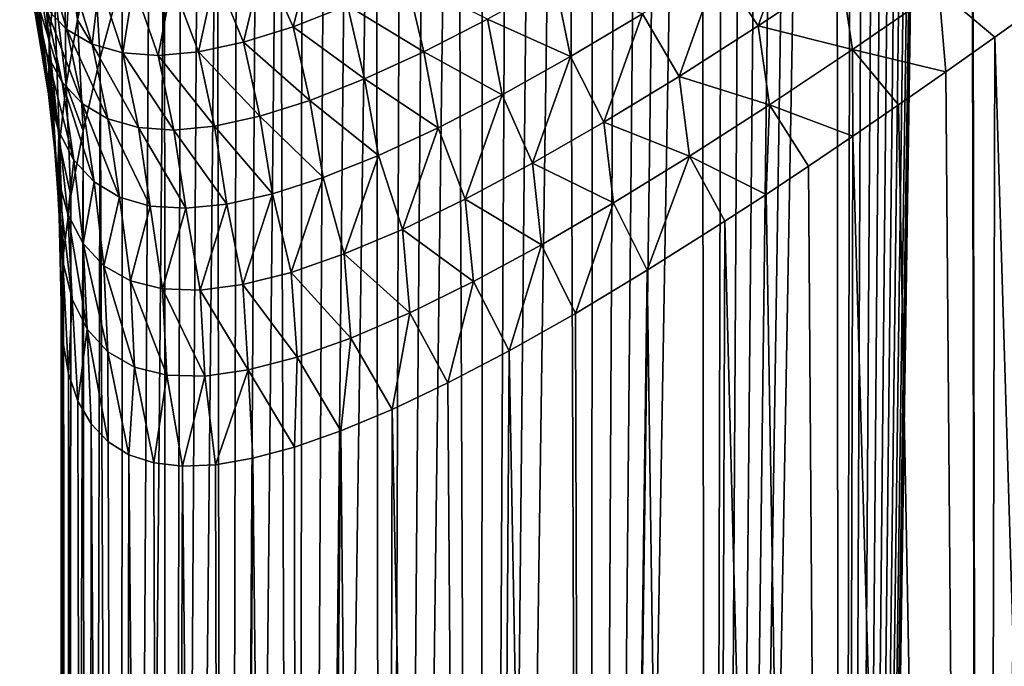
# Model space of a CAD drawing. Header units: metres. Extents: x -105 to 105, y -72 to 59.
# Tile 248 of 414: x -23.23 to -17.87, y -23.86 to -20.34. Entities that reach past the tile are written whole.
import ezdxf

# ---------------------------------------------------------------- set-up
doc = ezdxf.new("R2010")
doc.units = ezdxf.units.M
doc.layers.add('solid_509431_AD150_SW0001', color=7, linetype='CONTINUOUS')

msp = doc.modelspace()

# ---------------------------------------------------------------- linework, layer by layer
at = {"layer": 'solid_509431_AD150_SW0001'}
for points in [[(-18.081575, 0, -20.464663), (-17.529364, 16.249994, -21.140314), (-17.982124, -45.799999, -20.590265)], [(-17.529364, 16.249994, -21.140314), (-17.149771, -45.799999, -21.575972), (-17.982124, -45.799999, -20.590265)], [(-18.085821, -0.559398, -20.459261), (-18.081575, 0, -20.464663), (-17.982124, -45.799999, -20.590265)], [(-18.085821, -0.559398, -20.459261), (-17.982124, -45.799999, -20.590265), (-18.7579, -45.799999, -19.559441)], [(-18.098633, -1.11917, -20.442938), (-18.085821, -0.559398, -20.459261), (-18.7579, -45.799999, -19.559441)], [(-18.119987, -1.67929, -20.415665), (-18.098633, -1.11917, -20.442938), (-18.7579, -45.799999, -19.559441)], [(-18.149899, -2.239486, -20.377321), (-18.119987, -1.67929, -20.415665), (-18.7579, -45.799999, -19.559441)], [(-18.188305, -2.799439, -20.327839), (-18.149899, -2.239486, -20.377321), (-18.7579, -45.799999, -19.559441)], [(-18.23513, -3.358889, -20.267134), (-18.188305, -2.799439, -20.327839), (-18.7579, -45.799999, -19.559441)], [(-18.290249, -3.917251, -20.195135), (-18.23513, -3.358889, -20.267134), (-18.7579, -45.799999, -19.559441)], [(-18.353527, -4.474348, -20.111746), (-18.290249, -3.917251, -20.195135), (-18.7579, -45.799999, -19.559441)], [(-18.424809, -5.029905, -20.016861), (-18.353527, -4.474348, -20.111746), (-18.7579, -45.799999, -19.559441)], [(-18.503923, -5.583725, -19.910337), (-18.424809, -5.029905, -20.016861), (-18.7579, -45.799999, -19.559441)], [(-18.590675, -6.135656, -19.792038), (-18.503923, -5.583725, -19.910337), (-18.7579, -45.799999, -19.559441)], [(-18.684822, -6.685259, -19.66184), (-18.590675, -6.135656, -19.792038), (-18.7579, -45.799999, -19.559441)], [(-18.78607, -7.232117, -19.51965), (-18.684822, -6.685259, -19.66184), (-18.7579, -45.799999, -19.559441)], [(-18.78607, -7.232117, -19.51965), (-18.7579, -45.799999, -19.559441), (-19.474657, -45.799999, -18.486738)], [(-18.894123, -7.775922, -19.365339), (-18.78607, -7.232117, -19.51965), (-19.474657, -45.799999, -18.486738)], [(-19.00861, -8.316101, -19.198853), (-18.894123, -7.775922, -19.365339), (-19.474657, -45.799999, -18.486738)], [(-19.129168, -8.852372, -19.020081), (-19.00861, -8.316101, -19.198853), (-19.474657, -45.799999, -18.486738)], [(-19.255413, -9.384395, -18.828915), (-19.129168, -8.852372, -19.020081), (-19.474657, -45.799999, -18.486738)], [(-19.386837, -9.911517, -18.625401), (-19.255413, -9.384395, -18.828915), (-19.474657, -45.799999, -18.486738)], [(-19.522984, -10.433379, -18.409487), (-19.386837, -9.911517, -18.625401), (-19.474657, -45.799999, -18.486738)], [(-19.522984, -10.433379, -18.409487), (-19.474657, -45.799999, -18.486738), (-20.130138, -45.799999, -17.375534)], [(-19.663248, -10.949185, -18.181332), (-19.522984, -10.433379, -18.409487), (-20.130138, -45.799999, -17.375534)], [(-19.806997, -11.458221, -17.941145), (-19.663248, -10.949185, -18.181332), (-20.130138, -45.799999, -17.375534)], [(-19.953676, -11.960025, -17.689003), (-19.806997, -11.458221, -17.941145), (-20.130138, -45.799999, -17.375534)], [(-20.10247, -12.453473, -17.425449), (-19.953676, -11.960025, -17.689003), (-20.130138, -45.799999, -17.375534)], [(-20.252726, -12.938002, -17.150785), (-20.10247, -12.453473, -17.425449), (-20.130138, -45.799999, -17.375534)], [(-20.252726, -12.938002, -17.150785), (-20.130138, -45.799999, -17.375534), (-20.722284, -45.799999, -16.229326)], [(-20.403784, -13.412971, -16.865349), (-20.252726, -12.938002, -17.150785), (-20.722284, -45.799999, -16.229326)], [(-20.554808, -13.877486, -16.569878), (-20.403784, -13.412971, -16.865349), (-20.722284, -45.799999, -16.229326)], [(-20.705221, -14.33117, -16.264681), (-20.554808, -13.877486, -16.569878), (-20.722284, -45.799999, -16.229326)], [(-20.854296, -14.773342, -15.95043), (-20.705221, -14.33117, -16.264681), (-20.722284, -45.799999, -16.229326)], [(-20.854296, -14.773342, -15.95043), (-20.722284, -45.799999, -16.229326), (-21.249229, -45.799999, -15.051719)], [(-21.001358, -15.203529, -15.62779), (-20.854296, -14.773342, -15.95043), (-21.249229, -45.799999, -15.051719)], [(-21.145908, -15.621462, -15.297129), (-21.001358, -15.203529, -15.62779), (-21.249229, -45.799999, -15.051719)], [(-21.287266, -16.026642, -14.959322), (-21.145908, -15.621462, -15.297129), (-21.249229, -45.799999, -15.051719)], [(-21.287266, -16.026642, -14.959322), (-21.249229, -45.799999, -15.051719), (-21.709316, -45.799999, -13.846418)], [(-21.424974, -16.41894, -14.614836), (-21.287266, -16.026642, -14.959322), (-21.709316, -45.799999, -13.846418)], [(-21.558609, -16.798201, -14.264136), (-21.424974, -16.41894, -14.614836), (-21.709316, -45.799999, -13.846418)], [(-21.687664, -17.164268, -13.908018), (-21.558609, -16.798201, -14.264136), (-21.709316, -45.799999, -13.846418)], [(-21.811831, -17.51713, -13.546851), (-21.687664, -17.164268, -13.908018), (-21.709316, -45.799999, -13.846418)], [(-21.811831, -17.51713, -13.546851), (-21.709316, -45.799999, -13.846418), (-22.101099, -45.799999, -12.617217)], [(-21.930765, -17.856762, -13.181198), (-21.811831, -17.51713, -13.546851), (-22.101099, -45.799999, -12.617217)], [(-22.044149, -18.183224, -12.811666), (-21.930765, -17.856762, -13.181198), (-22.101099, -45.799999, -12.617217)], [(-22.151781, -18.496555, -12.438587), (-22.044149, -18.183224, -12.811666), (-22.101099, -45.799999, -12.617217)], [(-22.151781, -18.496555, -12.438587), (-22.101099, -45.799999, -12.617217), (-22.423342, -45.799999, -11.367982)], [(-22.253414, -18.796906, -12.062535), (-22.151781, -18.496555, -12.438587), (-22.423342, -45.799999, -11.367982)], [(-22.348892, -19.084425, -11.68388), (-22.253414, -18.796906, -12.062535), (-22.423342, -45.799999, -11.367982)], [(-22.438086, -19.359228, -11.302949), (-22.348892, -19.084425, -11.68388), (-22.423342, -45.799999, -11.367982)], [(-22.438086, -19.359228, -11.302949), (-22.423342, -45.799999, -11.367982), (-22.675034, -45.799999, -10.102643)], [(-22.520872, -19.621613, -10.920149), (-22.438086, -19.359228, -11.302949), (-22.675034, -45.799999, -10.102643)], [(-22.984823, -19.821487, -8.233347), (-22.908329, -19.445976, -8.97842), (-22.911322, -20.344948, -8.459801)], [(-22.908329, -19.445976, -8.97842), (-22.82461, -19.954748, -9.223938), (-22.911322, -20.344948, -8.459801)], [(-23.154629, -19.947849, -6.532135), (-23.134066, -19.654964, -7.283237), (-23.065273, -20.466244, -6.703709)], [(-23.134066, -19.654964, -7.283237), (-23.037622, -20.162138, -7.474778), (-23.065273, -20.466244, -6.703709)], [(-22.666981, -20.109926, -10.149743), (-22.520872, -19.621613, -10.920149), (-22.675034, -45.799999, -10.102643)], [(-23.037622, -20.162138, -7.474778), (-22.984823, -19.821487, -8.233347), (-22.973244, -20.699028, -7.680231)], [(-22.984823, -19.821487, -8.233347), (-22.911322, -20.344948, -8.459801), (-22.973244, -20.699028, -7.680231)], [(-18.992205, -19.772911, 6.873655), (-19.423376, -20.054089, 6.228987), (-19.207209, -20.377966, 6.472119)], [(-18.992205, -19.772911, 6.873655), (-19.207209, -20.377966, 6.472119), (-18.758322, -20.079941, 7.124171)], [(-21.617775, -19.915651, 2.614584), (-21.9014, -20.020796, 1.89559), (-21.736948, -20.383142, 2.014063)], [(-21.617775, -19.915651, 2.614584), (-21.736948, -20.383142, 2.014063), (-21.441031, -20.267904, 2.749756)], [(-23.225424, -19.947655, -4.871447), (-23.135275, -20.343971, -4.97316), (-23.078175, -20.532339, -4.194085)], [(-23.165701, -20.132435, -4.102625), (-23.225424, -19.947655, -4.871447), (-23.078175, -20.532339, -4.194085)], [(-23.154629, -19.947849, -6.532135), (-23.065273, -20.466244, -6.703709), (-23.066864, -20.730619, -5.920201)], [(-23.094465, -20.527222, -5.862116), (-23.154629, -19.947849, -6.532135), (-23.066864, -20.730619, -5.920201)], [(-23.123642, -20.346525, -5.810513), (-23.150496, -20.201149, -5.768996), (-23.154629, -19.947849, -6.532135)], [(-23.094465, -20.527222, -5.862116), (-23.123642, -20.346525, -5.810513), (-23.154629, -19.947849, -6.532135)], [(-22.911322, -20.344948, -8.459801), (-22.82461, -19.954748, -9.223938), (-22.786806, -20.55142, -9.37434)], [(-22.82461, -19.954748, -9.223938), (-22.666981, -20.109926, -10.149743), (-22.786806, -20.55142, -9.37434)], [(-23.085228, -20.006006, -2.545989), (-23.080734, -20.281898, -3.329805), (-22.969162, -20.396921, -2.556051)], [(-22.950914, -20.087385, -1.797329), (-23.085228, -20.006006, -2.545989), (-22.969162, -20.396921, -2.556051)], [(-21.9014, -20.020796, 1.89559), (-22.160673, -20.096138, 1.167775), (-22.00758, -20.467384, 1.267945)], [(-21.9014, -20.020796, 1.89559), (-22.00758, -20.467384, 1.267945), (-21.736948, -20.383142, 2.014063)], [(-22.950914, -20.087385, -1.797329), (-22.969162, -20.396921, -2.556051), (-22.830322, -20.478033, -1.783625)], [(-22.790867, -20.136902, -1.050757), (-22.950914, -20.087385, -1.797329), (-22.830322, -20.478033, -1.783625)], [(-19.423376, -20.054089, 6.228987), (-19.835751, -20.312002, 5.564855), (-19.637264, -20.652561, 5.798735)], [(-19.423376, -20.054089, 6.228987), (-19.637264, -20.652561, 5.798735), (-19.207209, -20.377966, 6.472119)], [(-18.758322, -20.079941, 7.124171), (-19.207209, -20.377966, 6.472119), (-18.694248, -20.50561, 7.164951)], [(-18.758322, -20.079941, 7.124171), (-18.694248, -20.50561, 7.164951), (-18.224953, -20.182072, 7.795671)], [(-23.066191, -20.760618, -5.079068), (-23.167742, -20.115776, -5.744616), (-23.150496, -20.201149, -5.768996)], [(-23.135275, -20.343971, -4.97316), (-23.167742, -20.115776, -5.744616), (-23.066191, -20.760618, -5.079068)], [(-23.165701, -20.132435, -4.102625), (-23.078175, -20.532339, -4.194085), (-22.994833, -20.684412, -3.410888)], [(-23.080734, -20.281898, -3.329805), (-23.165701, -20.132435, -4.102625), (-22.994833, -20.684412, -3.410888)], [(-22.790867, -20.136902, -1.050757), (-22.830322, -20.478033, -1.783625), (-22.664295, -20.525427, -1.013883)], [(-22.605555, -20.154684, -0.307004), (-22.790867, -20.136902, -1.050757), (-22.664295, -20.525427, -1.013883)], [(-22.786806, -20.55142, -9.37434), (-22.666981, -20.109926, -10.149743), (-22.675034, -45.799999, -10.102643)], [(-22.395422, -20.140961, 0.432986), (-22.605555, -20.154684, -0.307004), (-22.471544, -20.539215, -0.247824)], [(-22.395422, -20.140961, 0.432986), (-22.471544, -20.539215, -0.247824), (-22.252535, -20.519676, 0.51334)], [(-22.160673, -20.096138, 1.167775), (-22.395422, -20.140961, 0.432986), (-22.252535, -20.519676, 0.51334)], [(-22.160673, -20.096138, 1.167775), (-22.252535, -20.519676, 0.51334), (-22.00758, -20.467384, 1.267945)], [(-21.120462, -20.122696, 3.473289), (-21.441031, -20.267904, 2.749756), (-21.025967, -20.518391, 3.463124)], [(-21.120462, -20.122696, 3.473289), (-21.025967, -20.518391, 3.463124), (-20.679796, -20.342001, 4.17638)], [(-20.311064, -20.137995, 4.873812), (-20.679796, -20.342001, 4.17638), (-20.228142, -20.545187, 4.882021)], [(-20.311064, -20.137995, 4.873812), (-20.228142, -20.545187, 4.882021), (-19.835751, -20.312002, 5.564855)], [(-23.065273, -20.466244, -6.703709), (-23.037622, -20.162138, -7.474778), (-23.00876, -21.015511, -6.886848)], [(-23.037622, -20.162138, -7.474778), (-22.973244, -20.699028, -7.680231), (-23.00876, -21.015511, -6.886848)], [(-22.605555, -20.154684, -0.307004), (-22.664295, -20.525427, -1.013883), (-22.471544, -20.539215, -0.247824)], [(-18.224953, -20.182072, 7.795671), (-18.694248, -20.50561, 7.164951), (-18.186474, -20.628174, 7.830204)], [(-18.224953, -20.182072, 7.795671), (-18.186474, -20.628174, 7.830204), (-17.920328, -20.439947, 8.167416)], [(-18.224953, -20.182072, 7.795671), (-17.920328, -20.439947, 8.167416), (-17.645245, -20.242861, 8.502808)], [(-23.066191, -20.760618, -5.079068), (-23.150496, -20.201149, -5.768996), (-23.123642, -20.346525, -5.810513)], [(-17.645245, -20.242861, 8.502808), (-17.920328, -20.439947, 8.167416), (-17.149771, -45.799999, 9.075972)], [(-23.080734, -20.281898, -3.329805), (-22.994833, -20.684412, -3.410888), (-22.884188, -20.801195, -2.626712)], [(-22.969162, -20.396921, -2.556051), (-23.080734, -20.281898, -3.329805), (-22.884188, -20.801195, -2.626712)], [(-21.441031, -20.267904, 2.749756), (-21.736948, -20.383142, 2.014063), (-21.348495, -20.665928, 2.735291)], [(-21.441031, -20.267904, 2.749756), (-21.348495, -20.665928, 2.735291), (-21.025967, -20.518391, 3.463124)], [(-23.135275, -20.343971, -4.97316), (-23.066191, -20.760618, -5.079068), (-23.011837, -20.952929, -4.288227)], [(-23.078175, -20.532339, -4.194085), (-23.135275, -20.343971, -4.97316), (-23.011837, -20.952929, -4.288227)], [(-23.066191, -20.760618, -5.079068), (-23.123642, -20.346525, -5.810513), (-23.094465, -20.527222, -5.862116)], [(-22.973244, -20.699028, -7.680231), (-22.911322, -20.344948, -8.459801), (-22.880114, -20.948069, -8.595297)], [(-22.911322, -20.344948, -8.459801), (-22.786806, -20.55142, -9.37434), (-22.880114, -20.948069, -8.595297)], [(-20.679796, -20.342001, 4.17638), (-21.025967, -20.518391, 3.463124), (-20.599348, -20.752216, 4.181369)], [(-20.679796, -20.342001, 4.17638), (-20.599348, -20.752216, 4.181369), (-20.228142, -20.545187, 4.882021)], [(-19.835751, -20.312002, 5.564855), (-20.228142, -20.545187, 4.882021), (-20.047194, -20.902113, 5.104668)], [(-19.835751, -20.312002, 5.564855), (-20.047194, -20.902113, 5.104668), (-19.637264, -20.652561, 5.798735)], [(-22.969162, -20.396921, -2.556051), (-22.884188, -20.801195, -2.626712), (-22.745722, -20.883301, -1.844025)], [(-22.830322, -20.478033, -1.783625), (-22.969162, -20.396921, -2.556051), (-22.745722, -20.883301, -1.844025)], [(-21.736948, -20.383142, 2.014063), (-22.00758, -20.467384, 1.267945), (-21.646435, -20.783421, 1.994334)], [(-21.736948, -20.383142, 2.014063), (-21.646435, -20.783421, 1.994334), (-21.348495, -20.665928, 2.735291)], [(-19.207209, -20.377966, 6.472119), (-19.637264, -20.652561, 5.798735), (-19.146376, -20.80765, 6.51159)], [(-19.207209, -20.377966, 6.472119), (-19.146376, -20.80765, 6.51159), (-18.694248, -20.50561, 7.164951)], [(-17.920328, -20.439947, 8.167416), (-18.186474, -20.628174, 7.830204), (-17.982124, -45.799999, 8.090265)], [(-17.920328, -20.439947, 8.167416), (-17.982124, -45.799999, 8.090265), (-17.149771, -45.799999, 9.075972)], [(-23.057796, -20.807575, -5.942178), (-23.066864, -20.730619, -5.920201), (-23.065273, -20.466244, -6.703709)], [(-23.065273, -20.466244, -6.703709), (-23.00876, -21.015511, -6.886848), (-23.016685, -21.292488, -6.080658)], [(-23.042044, -20.959152, -5.985465), (-23.065273, -20.466244, -6.703709), (-23.016685, -21.292488, -6.080658)], [(-23.042044, -20.959152, -5.985465), (-23.057796, -20.807575, -5.942178), (-23.065273, -20.466244, -6.703709)], [(-22.830322, -20.478033, -1.783625), (-22.745722, -20.883301, -1.844025), (-22.579519, -20.930956, -1.064461)], [(-22.664295, -20.525427, -1.013883), (-22.830322, -20.478033, -1.783625), (-22.579519, -20.930956, -1.064461)], [(-22.00758, -20.467384, 1.267945), (-22.252535, -20.519676, 0.51334), (-21.919024, -20.869698, 1.241965)], [(-22.00758, -20.467384, 1.267945), (-21.919024, -20.869698, 1.241965), (-21.646435, -20.783421, 1.994334)], [(-21.025967, -20.518391, 3.463124), (-21.348495, -20.665928, 2.735291), (-20.94817, -20.931711, 3.463911)], [(-21.025967, -20.518391, 3.463124), (-20.94817, -20.931711, 3.463911), (-20.599348, -20.752216, 4.181369)], [(-18.694248, -20.50561, 7.164951), (-19.146376, -20.80765, 6.51159), (-18.692484, -20.978428, 7.151159)], [(-18.694248, -20.50561, 7.164951), (-18.692484, -20.978428, 7.151159), (-18.443815, -20.807634, 7.491386)], [(-18.694248, -20.50561, 7.164951), (-18.443815, -20.807634, 7.491386), (-18.186474, -20.628174, 7.830204)], [(-23.017344, -21.20204, -5.172497), (-23.094465, -20.527222, -5.862116), (-23.066864, -20.730619, -5.920201)], [(-23.066191, -20.760618, -5.079068), (-23.094465, -20.527222, -5.862116), (-23.017344, -21.20204, -5.172497)], [(-23.078175, -20.532339, -4.194085), (-23.011837, -20.952929, -4.288227), (-22.930159, -21.107952, -3.493142)], [(-22.994833, -20.684412, -3.410888), (-23.078175, -20.532339, -4.194085), (-22.930159, -21.107952, -3.493142)], [(-22.880114, -20.948069, -8.595297), (-22.786806, -20.55142, -9.37434), (-22.855381, -45.799999, -8.825183)], [(-22.786806, -20.55142, -9.37434), (-22.675034, -45.799999, -10.102643), (-22.855381, -45.799999, -8.825183)], [(-22.664295, -20.525427, -1.013883), (-22.579519, -20.930956, -1.064461), (-22.386011, -20.94429, -0.289284)], [(-22.471544, -20.539215, -0.247824), (-22.664295, -20.525427, -1.013883), (-22.386011, -20.94429, -0.289284)], [(-22.252535, -20.519676, 0.51334), (-22.471544, -20.539215, -0.247824), (-22.165699, -20.923641, 0.480108)], [(-22.471544, -20.539215, -0.247824), (-22.386011, -20.94429, -0.289284), (-22.165699, -20.923641, 0.480108)], [(-22.252535, -20.519676, 0.51334), (-22.165699, -20.923641, 0.480108), (-21.919024, -20.869698, 1.241965)], [(-20.228142, -20.545187, 4.882021), (-20.599348, -20.752216, 4.181369), (-20.435663, -21.125013, 4.390709)], [(-20.228142, -20.545187, 4.882021), (-20.435663, -21.125013, 4.390709), (-20.047194, -20.902113, 5.104668)], [(-21.348495, -20.665928, 2.735291), (-21.646435, -20.783421, 1.994334), (-21.27346, -21.082327, 2.730831)], [(-21.348495, -20.665928, 2.735291), (-21.27346, -21.082327, 2.730831), (-20.94817, -20.931711, 3.463911)], [(-19.637264, -20.652561, 5.798735), (-20.047194, -20.902113, 5.104668), (-19.580036, -21.086575, 5.835964)], [(-19.637264, -20.652561, 5.798735), (-19.580036, -21.086575, 5.835964), (-19.146376, -20.80765, 6.51159)], [(-18.186474, -20.628174, 7.830204), (-18.443815, -20.807634, 7.491386), (-17.982124, -45.799999, 8.090265)], [(-23.017344, -21.20204, -5.172497), (-23.066864, -20.730619, -5.920201), (-23.057796, -20.807575, -5.942178)], [(-23.00876, -21.015511, -6.886848), (-22.973244, -20.699028, -7.680231), (-22.946758, -21.301571, -7.814059)], [(-22.994833, -20.684412, -3.410888), (-22.930159, -21.107952, -3.493142), (-22.820349, -21.226675, -2.697009)], [(-22.884188, -20.801195, -2.626712), (-22.994833, -20.684412, -3.410888), (-22.820349, -21.226675, -2.697009)], [(-22.973244, -20.699028, -7.680231), (-22.880114, -20.948069, -8.595297), (-22.946758, -21.301571, -7.814059)], [(-23.011837, -20.952929, -4.288227), (-23.066191, -20.760618, -5.079068), (-23.017344, -21.20204, -5.172497)], [(-21.646435, -20.783421, 1.994334), (-21.919024, -20.869698, 1.241965), (-21.574171, -21.202742, 1.983542)], [(-21.646435, -20.783421, 1.994334), (-21.574171, -21.202742, 1.983542), (-21.27346, -21.082327, 2.730831)], [(-20.599348, -20.752216, 4.181369), (-20.94817, -20.931711, 3.463911), (-20.801325, -21.319674, 3.657804)], [(-20.599348, -20.752216, 4.181369), (-20.801325, -21.319674, 3.657804), (-20.435663, -21.125013, 4.390709)], [(-23.017344, -21.20204, -5.172497), (-23.057796, -20.807575, -5.942178), (-23.042044, -20.959152, -5.985465)], [(-22.884188, -20.801195, -2.626712), (-22.820349, -21.226675, -2.697009), (-22.68202, -21.309738, -1.9025)], [(-22.745722, -20.883301, -1.844025), (-22.884188, -20.801195, -2.626712), (-22.68202, -21.309738, -1.9025)], [(-19.146376, -20.80765, 6.51159), (-19.580036, -21.086575, 5.835964), (-19.164347, -21.294514, 6.467224)], [(-19.146376, -20.80765, 6.51159), (-19.164347, -21.294514, 6.467224), (-18.932623, -21.140705, 6.809701)], [(-19.146376, -20.80765, 6.51159), (-18.932623, -21.140705, 6.809701), (-18.692484, -20.978428, 7.151159)], [(-18.443815, -20.807634, 7.491386), (-18.692484, -20.978428, 7.151159), (-17.982124, -45.799999, 8.090265)], [(-22.745722, -20.883301, -1.844025), (-22.68202, -21.309738, -1.9025), (-22.515284, -21.357422, -1.111553)], [(-22.579519, -20.930956, -1.064461), (-22.745722, -20.883301, -1.844025), (-22.515284, -21.357422, -1.111553)], [(-21.919024, -20.869698, 1.241965), (-22.165699, -20.923641, 0.480108), (-21.849401, -21.291639, 1.223727)], [(-21.919024, -20.869698, 1.241965), (-21.849401, -21.291639, 1.223727), (-21.574171, -21.202742, 1.983542)], [(-22.579519, -20.930956, -1.064461), (-22.515284, -21.357422, -1.111553), (-22.320562, -21.369944, -0.325745)], [(-22.386011, -20.94429, -0.289284), (-22.579519, -20.930956, -1.064461), (-22.320562, -21.369944, -0.325745)], [(-22.165699, -20.923641, 0.480108), (-22.386011, -20.94429, -0.289284), (-22.09841, -21.347744, 0.453303)], [(-22.386011, -20.94429, -0.289284), (-22.320562, -21.369944, -0.325745), (-22.09841, -21.347744, 0.453303)], [(-22.165699, -20.923641, 0.480108), (-22.09841, -21.347744, 0.453303), (-21.849401, -21.291639, 1.223727)], [(-20.94817, -20.931711, 3.463911), (-21.27346, -21.082327, 2.730831), (-21.142853, -21.484524, 2.907095)], [(-20.94817, -20.931711, 3.463911), (-21.142853, -21.484524, 2.907095), (-20.801325, -21.319674, 3.657804)], [(-20.047194, -20.902113, 5.104668), (-20.435663, -21.125013, 4.390709), (-19.993879, -21.340706, 5.1386)], [(-20.047194, -20.902113, 5.104668), (-19.993879, -21.340706, 5.1386), (-19.580036, -21.086575, 5.835964)], [(-22.990353, -21.659313, -5.286558), (-23.042044, -20.959152, -5.985465), (-23.016685, -21.292488, -6.080658)], [(-23.017344, -21.20204, -5.172497), (-23.042044, -20.959152, -5.985465), (-22.990353, -21.659313, -5.286558)], [(-23.011837, -20.952929, -4.288227), (-23.017344, -21.20204, -5.172497), (-22.963892, -21.401512, -4.351471)], [(-22.930159, -21.107952, -3.493142), (-23.011837, -20.952929, -4.288227), (-22.963892, -21.401512, -4.351471)], [(-22.880114, -20.948069, -8.595297), (-22.855381, -45.799999, -8.825183), (-22.963818, -45.799999, -7.53962)], [(-22.946758, -21.301571, -7.814059), (-22.880114, -20.948069, -8.595297), (-22.963818, -45.799999, -7.53962)], [(-18.692484, -20.978428, 7.151159), (-18.932623, -21.140705, 6.809701), (-18.7579, -45.799999, 7.05944)], [(-18.692484, -20.978428, 7.151159), (-18.7579, -45.799999, 7.05944), (-17.982124, -45.799999, 8.090265)], [(-23.015192, -21.318951, -6.088216), (-23.016685, -21.292488, -6.080658), (-23.00876, -21.015511, -6.886848)], [(-23.010523, -21.411924, -6.114767), (-23.015192, -21.318951, -6.088216), (-23.00876, -21.015511, -6.886848)], [(-23.010523, -21.411924, -6.114767), (-23.00876, -21.015511, -6.886848), (-23, -21.885468, -6.25)], [(-23.00876, -21.015511, -6.886848), (-22.946758, -21.301571, -7.814059), (-22.9867, -21.613493, -7.032074)], [(-23.00876, -21.015511, -6.886848), (-22.9867, -21.613493, -7.032074), (-23, -21.885468, -6.25)], [(-22.930159, -21.107952, -3.493142), (-22.963892, -21.401512, -4.351471), (-22.880743, -21.561138, -3.526041)], [(-22.820349, -21.226675, -2.697009), (-22.930159, -21.107952, -3.493142), (-22.880743, -21.561138, -3.526041)], [(-21.27346, -21.082327, 2.730831), (-21.574171, -21.202742, 1.983542), (-21.458988, -21.618002, 2.139972)], [(-21.27346, -21.082327, 2.730831), (-21.458988, -21.618002, 2.139972), (-21.142853, -21.484524, 2.907095)], [(-19.580036, -21.086575, 5.835964), (-19.993879, -21.340706, 5.1386), (-19.81048, -21.706554, 5.435241)], [(-19.580036, -21.086575, 5.835964), (-19.81048, -21.706554, 5.435241), (-19.387814, -21.440042, 6.123871)], [(-19.580036, -21.086575, 5.835964), (-19.387814, -21.440042, 6.123871), (-19.164347, -21.294514, 6.467224)], [(-20.435663, -21.125013, 4.390709), (-20.801325, -21.319674, 3.657804), (-20.386505, -21.56834, 4.420178)], [(-20.435663, -21.125013, 4.390709), (-20.386505, -21.56834, 4.420178), (-19.993879, -21.340706, 5.1386)], [(-18.932623, -21.140705, 6.809701), (-19.164347, -21.294514, 6.467224), (-18.7579, -45.799999, 7.05944)], [(-23.017344, -21.20204, -5.172497), (-22.990353, -21.659313, -5.286558), (-22.939928, -21.863499, -4.450532)], [(-22.963892, -21.401512, -4.351471), (-23.017344, -21.20204, -5.172497), (-22.939928, -21.863499, -4.450532)], [(-21.574171, -21.202742, 1.983542), (-21.849401, -21.291639, 1.223727), (-21.748587, -21.718552, 1.358131)], [(-21.574171, -21.202742, 1.983542), (-21.748587, -21.718552, 1.358131), (-21.458988, -21.618002, 2.139972)], [(-22.820349, -21.226675, -2.697009), (-22.880743, -21.561138, -3.526041), (-22.767252, -21.681776, -2.699624)], [(-22.68202, -21.309738, -1.9025), (-22.820349, -21.226675, -2.697009), (-22.767252, -21.681776, -2.699624)], [(-22.990353, -21.659313, -5.286558), (-23.016685, -21.292488, -6.080658), (-23.015192, -21.318951, -6.088216)], [(-22.990353, -21.659313, -5.286558), (-23.015192, -21.318951, -6.088216), (-23.010523, -21.411924, -6.114767)], [(-22.9867, -21.613493, -7.032074), (-22.946758, -21.301571, -7.814059), (-22.963818, -45.799999, -7.53962)], [(-22.68202, -21.309738, -1.9025), (-22.767252, -21.681776, -2.699624), (-22.623158, -21.76403, -1.875223)], [(-22.515284, -21.357422, -1.111553), (-22.68202, -21.309738, -1.9025), (-22.623158, -21.76403, -1.875223)], [(-21.849401, -21.291639, 1.223727), (-22.09841, -21.347744, 0.453303), (-22.010637, -21.784647, 0.563557)], [(-21.849401, -21.291639, 1.223727), (-22.010637, -21.784647, 0.563557), (-21.748587, -21.718552, 1.358131)], [(-20.801325, -21.319674, 3.657804), (-21.142853, -21.484524, 2.907095), (-20.756485, -21.767756, 3.681558)], [(-20.801325, -21.319674, 3.657804), (-20.756485, -21.767756, 3.681558), (-20.386505, -21.56834, 4.420178)], [(-19.164347, -21.294514, 6.467224), (-19.387814, -21.440042, 6.123871), (-18.7579, -45.799999, 7.05944)], [(-22.515284, -21.357422, -1.111553), (-22.623158, -21.76403, -1.875223), (-22.448656, -21.808275, -1.055205)], [(-22.320562, -21.369944, -0.325745), (-22.515284, -21.357422, -1.111553), (-22.448656, -21.808275, -1.055205)], [(-22.320562, -21.369944, -0.325745), (-22.448656, -21.808275, -1.055205), (-22.244253, -21.814915, -0.241603)], [(-22.09841, -21.347744, 0.453303), (-22.320562, -21.369944, -0.325745), (-22.244253, -21.814915, -0.241603)], [(-22.09841, -21.347744, 0.453303), (-22.244253, -21.814915, -0.241603), (-22.010637, -21.784647, 0.563557)], [(-19.993879, -21.340706, 5.1386), (-20.386505, -21.56834, 4.420178), (-20.20179, -21.941196, 4.744894)], [(-19.993879, -21.340706, 5.1386), (-20.20179, -21.941196, 4.744894), (-19.81048, -21.706554, 5.435241)], [(-23.010523, -21.411924, -6.114767), (-23, -21.885468, -6.25), (-22.989939, -22.09078, -5.569771)], [(-22.990353, -21.659313, -5.286558), (-23.010523, -21.411924, -6.114767), (-22.989939, -22.09078, -5.569771)], [(-22.963892, -21.401512, -4.351471), (-22.939928, -21.863499, -4.450532), (-22.858578, -22.02684, -3.609994)], [(-22.880743, -21.561138, -3.526041), (-22.963892, -21.401512, -4.351471), (-22.858578, -22.02684, -3.609994)], [(-19.387814, -21.440042, 6.123871), (-19.81048, -21.706554, 5.435241), (-19.474657, -45.799999, 5.986738)], [(-19.387814, -21.440042, 6.123871), (-19.474657, -45.799999, 5.986738), (-18.7579, -45.799999, 7.05944)], [(-21.142853, -21.484524, 2.907095), (-21.458988, -21.618002, 2.139972), (-21.102388, -21.937225, 2.923817)], [(-21.142853, -21.484524, 2.907095), (-21.102388, -21.937225, 2.923817), (-20.756485, -21.767756, 3.681558)], [(-22.880743, -21.561138, -3.526041), (-22.858578, -22.02684, -3.609994), (-22.745766, -22.149826, -2.768354)], [(-22.767252, -21.681776, -2.699624), (-22.880743, -21.561138, -3.526041), (-22.745766, -22.149826, -2.768354)], [(-20.386505, -21.56834, 4.420178), (-20.756485, -21.767756, 3.681558), (-20.562943, -22.144915, 4.05366)], [(-20.386505, -21.56834, 4.420178), (-20.562943, -22.144915, 4.05366), (-20.20179, -21.941196, 4.744894)], [(-22.9867, -21.613493, -7.032074), (-22.963818, -45.799999, -7.53962), (-23, -45.799999, -6.25)], [(-23, -21.885468, -6.25), (-22.9867, -21.613493, -7.032074), (-23, -45.799999, -6.25)], [(-21.458988, -21.618002, 2.139972), (-21.748587, -21.718552, 1.358131), (-21.422825, -22.075024, 2.148304)], [(-21.458988, -21.618002, 2.139972), (-21.422825, -22.075024, 2.148304), (-21.102388, -21.937225, 2.923817)], [(-22.990353, -21.659313, -5.286558), (-22.989939, -22.09078, -5.569771), (-22.9596, -22.268459, -4.887378)], [(-22.939928, -21.863499, -4.450532), (-22.990353, -21.659313, -5.286558), (-22.9596, -22.268459, -4.887378)], [(-22.767252, -21.681776, -2.699624), (-22.745766, -22.149826, -2.768354), (-22.601315, -22.232935, -1.928826)], [(-22.623158, -21.76403, -1.875223), (-22.767252, -21.681776, -2.699624), (-22.601315, -22.232935, -1.928826)], [(-21.748587, -21.718552, 1.358131), (-22.010637, -21.784647, 0.563557), (-21.716492, -22.179441, 1.356678)], [(-21.748587, -21.718552, 1.358131), (-21.716492, -22.179441, 1.356678), (-21.422825, -22.075024, 2.148304)], [(-19.81048, -21.706554, 5.435241), (-20.20179, -21.941196, 4.744894), (-20.130138, -45.799999, 4.875535)], [(-19.81048, -21.706554, 5.435241), (-20.130138, -45.799999, 4.875535), (-19.474657, -45.799999, 5.986738)], [(-22.623158, -21.76403, -1.875223), (-22.601315, -22.232935, -1.928826), (-22.425474, -22.276659, -1.094158)], [(-22.448656, -21.808275, -1.055205), (-22.623158, -21.76403, -1.875223), (-22.425474, -22.276659, -1.094158)], [(-22.010637, -21.784647, 0.563557), (-22.244253, -21.814915, -0.241603), (-21.982185, -22.248817, 0.550913)], [(-22.010637, -21.784647, 0.563557), (-21.982185, -22.248817, 0.550913), (-21.716492, -22.179441, 1.356678)], [(-20.756485, -21.767756, 3.681558), (-21.102388, -21.937225, 2.923817), (-20.895161, -22.318636, 3.362088)], [(-20.756485, -21.767756, 3.681558), (-20.895161, -22.318636, 3.362088), (-20.562943, -22.144915, 4.05366)], [(-22.448656, -21.808275, -1.055205), (-22.425474, -22.276659, -1.094158), (-22.21883, -22.281645, -0.2668)], [(-22.244253, -21.814915, -0.241603), (-22.448656, -21.808275, -1.055205), (-22.21883, -22.281645, -0.2668)], [(-22.244253, -21.814915, -0.241603), (-22.21883, -22.281645, -0.2668), (-21.982185, -22.248817, 0.550913)], [(-22.963818, -45.799999, -4.96038), (-23, -21.885468, -6.25), (-23, -45.799999, -6.25)], [(-22.989939, -22.09078, -5.569771), (-23, -21.885468, -6.25), (-22.963818, -45.799999, -4.96038)], [(-22.939928, -21.863499, -4.450532), (-22.9596, -22.268459, -4.887378), (-22.908758, -22.418867, -4.203347)], [(-22.858578, -22.02684, -3.609994), (-22.939928, -21.863499, -4.450532), (-22.908758, -22.418867, -4.203347)], [(-21.102388, -21.937225, 2.923817), (-21.422825, -22.075024, 2.148304), (-21.199602, -22.463211, 2.670586)], [(-21.102388, -21.937225, 2.923817), (-21.199602, -22.463211, 2.670586), (-20.895161, -22.318636, 3.362088)], [(-20.20179, -21.941196, 4.744894), (-20.562943, -22.144915, 4.05366), (-20.130138, -45.799999, 4.875535)], [(-22.858578, -22.02684, -3.609994), (-22.908758, -22.418867, -4.203347), (-22.837242, -22.542274, -3.518625)], [(-22.858578, -22.02684, -3.609994), (-22.837242, -22.542274, -3.518625), (-22.744905, -22.638975, -2.833962)], [(-22.745766, -22.149826, -2.768354), (-22.858578, -22.02684, -3.609994), (-22.744905, -22.638975, -2.833962)], [(-22.9596, -22.268459, -4.887378), (-22.989939, -22.09078, -5.569771), (-22.963818, -45.799999, -4.96038)], [(-21.422825, -22.075024, 2.148304), (-21.716492, -22.179441, 1.356678), (-21.477329, -22.579395, 1.97948)], [(-21.422825, -22.075024, 2.148304), (-21.477329, -22.579395, 1.97948), (-21.199602, -22.463211, 2.670586)], [(-22.745766, -22.149826, -2.768354), (-22.744905, -22.638975, -2.833962), (-22.631456, -22.709326, -2.149121)], [(-22.601315, -22.232935, -1.928826), (-22.745766, -22.149826, -2.768354), (-22.631456, -22.709326, -2.149121)], [(-21.716492, -22.179441, 1.356678), (-21.982185, -22.248817, 0.550913), (-21.729317, -22.667839, 1.289017)], [(-21.716492, -22.179441, 1.356678), (-21.729317, -22.667839, 1.289017), (-21.477329, -22.579395, 1.97948)], [(-20.562943, -22.144915, 4.05366), (-20.895161, -22.318636, 3.362088), (-20.722284, -45.799999, 3.729326)], [(-20.562943, -22.144915, 4.05366), (-20.722284, -45.799999, 3.729326), (-20.130138, -45.799999, 4.875535)], [(-22.601315, -22.232935, -1.928826), (-22.631456, -22.709326, -2.149121), (-22.496437, -22.75355, -1.463524)], [(-22.425474, -22.276659, -1.094158), (-22.601315, -22.232935, -1.928826), (-22.496437, -22.75355, -1.463524)], [(-22.9596, -22.268459, -4.887378), (-22.963818, -45.799999, -4.96038), (-22.855381, -45.799999, -3.674817)], [(-22.908758, -22.418867, -4.203347), (-22.9596, -22.268459, -4.887378), (-22.855381, -45.799999, -3.674817)], [(-22.425474, -22.276659, -1.094158), (-22.496437, -22.75355, -1.463524), (-22.339329, -22.771675, -0.776938)], [(-22.21883, -22.281645, -0.2668), (-22.425474, -22.276659, -1.094158), (-22.339329, -22.771675, -0.776938)], [(-22.21883, -22.281645, -0.2668), (-22.339329, -22.771675, -0.776938), (-22.159554, -22.763596, -0.0893)], [(-21.982185, -22.248817, 0.550913), (-22.21883, -22.281645, -0.2668), (-22.159554, -22.763596, -0.0893)], [(-21.982185, -22.248817, 0.550913), (-22.159554, -22.763596, -0.0893), (-21.956457, -22.729094, 0.599381)], [(-21.982185, -22.248817, 0.550913), (-21.956457, -22.729094, 0.599381), (-21.729317, -22.667839, 1.289017)], [(-20.895161, -22.318636, 3.362088), (-21.199602, -22.463211, 2.670586), (-20.722284, -45.799999, 3.729326)], [(-22.837242, -22.542274, -3.518625), (-22.908758, -22.418867, -4.203347), (-22.855381, -45.799999, -3.674817)], [(-21.199602, -22.463211, 2.670586), (-21.477329, -22.579395, 1.97948), (-21.249229, -45.799999, 2.551719)], [(-21.199602, -22.463211, 2.670586), (-21.249229, -45.799999, 2.551719), (-20.722284, -45.799999, 3.729326)], [(-22.837242, -22.542274, -3.518625), (-22.855381, -45.799999, -3.674817), (-22.675034, -45.799999, -2.397357)], [(-22.744905, -22.638975, -2.833962), (-22.837242, -22.542274, -3.518625), (-22.675034, -45.799999, -2.397357)], [(-21.477329, -22.579395, 1.97948), (-21.729317, -22.667839, 1.289017), (-21.709316, -45.799999, 1.346418)], [(-21.477329, -22.579395, 1.97948), (-21.709316, -45.799999, 1.346418), (-21.249229, -45.799999, 2.551719)], [(-22.631456, -22.709326, -2.149121), (-22.744905, -22.638975, -2.833962), (-22.675034, -45.799999, -2.397357)], [(-22.631456, -22.709326, -2.149121), (-22.675034, -45.799999, -2.397357), (-22.423342, -45.799999, -1.132019)], [(-22.496437, -22.75355, -1.463524), (-22.631456, -22.709326, -2.149121), (-22.423342, -45.799999, -1.132019)], [(-21.729317, -22.667839, 1.289017), (-21.956457, -22.729094, 0.599381), (-21.709316, -45.799999, 1.346418)], [(-22.339329, -22.771675, -0.776938), (-22.496437, -22.75355, -1.463524), (-22.423342, -45.799999, -1.132019)], [(-22.159554, -22.763596, -0.0893), (-22.339329, -22.771675, -0.776938), (-22.101099, -45.799999, 0.117217)], [(-21.956457, -22.729094, 0.599381), (-22.159554, -22.763596, -0.0893), (-22.101099, -45.799999, 0.117217)], [(-21.956457, -22.729094, 0.599381), (-22.101099, -45.799999, 0.117217), (-21.709316, -45.799999, 1.346418)], [(-22.339329, -22.771675, -0.776938), (-22.423342, -45.799999, -1.132019), (-22.101099, -45.799999, 0.117217)]]:
    msp.add_3dface(points, dxfattribs=at)

doc.saveas('drawing.dxf')
